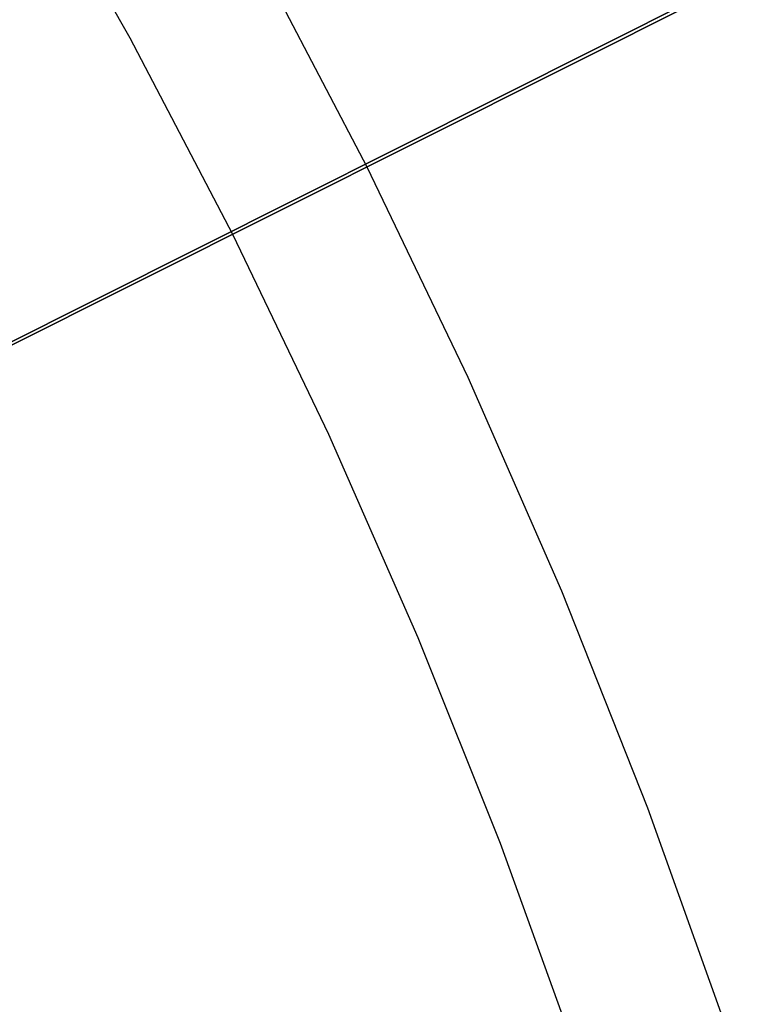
# Model space of a CAD drawing. Header units: millimetres. Extents: x 6239 to 7218, y -13987 to -13139.
# Tile 278 of 296: x 6799 to 6808, y -13430 to -13418. Entities that reach past the tile are written whole.
import ezdxf

# ---------------------------------------------------------------- set-up
doc = ezdxf.new("R2010")
doc.units = ezdxf.units.MM
doc.layers.add('color', color=7, linetype='Continuous')
doc.layers.add('luz', color=7, linetype='Continuous')

msp = doc.modelspace()

# ---------------------------------------------------------------- linework, layer by layer
at = {"layer": 'color', "color": 254, "true_color": 0xcad1ee}
for p, q in [((6795.53, -13423.757, 22.446), (6864.719, -13389.082, -10.541)), ((6795.53, -13423.757, 22.446), (6864.719, -13389.082, -10.541)), ((6861.687, -13390.602, -11.269), (6783.096, -13429.989, 26.2)), ((6861.687, -13390.602, -11.269), (6783.096, -13429.989, 26.2)), ((6799.115, -13415.81, 17.309), (6800.47, -13418.205, 17.309)), ((6802.071, -13417.243, 18.688), (6803.411, -13419.807, 18.688)), ((6800.47, -13418.205, 17.309), (6801.743, -13420.643, 17.309)), ((6803.411, -13419.807, 18.688), (6804.663, -13422.416, 18.688)), ((6801.743, -13420.643, 17.309), (6802.935, -13423.123, 17.309)), ((6804.663, -13422.416, 18.688), (6805.824, -13425.067, 18.688)), ((6802.935, -13423.123, 17.309), (6804.042, -13425.642, 17.309)), ((6805.824, -13425.067, 18.688), (6806.892, -13427.755, 18.688)), ((6804.042, -13425.642, 17.309), (6805.064, -13428.196, 17.309)), ((6806.892, -13427.755, 18.688), (6807.867, -13430.48, 18.688)), ((6805.064, -13428.196, 17.309), (6806, -13430.783, 17.309))]:
    msp.add_line(p, q, dxfattribs=at)
at = {"layer": 'luz', "color": 254, "true_color": 0xcad1ee}
for p, q in [((6594.587, -13524.539, -31.05), (6862.371, -13390.182, -31.05)), ((6862.371, -13390.182, -32.55), (6594.587, -13524.539, -32.55))]:
    msp.add_line(p, q, dxfattribs=at)

doc.saveas('drawing.dxf')
